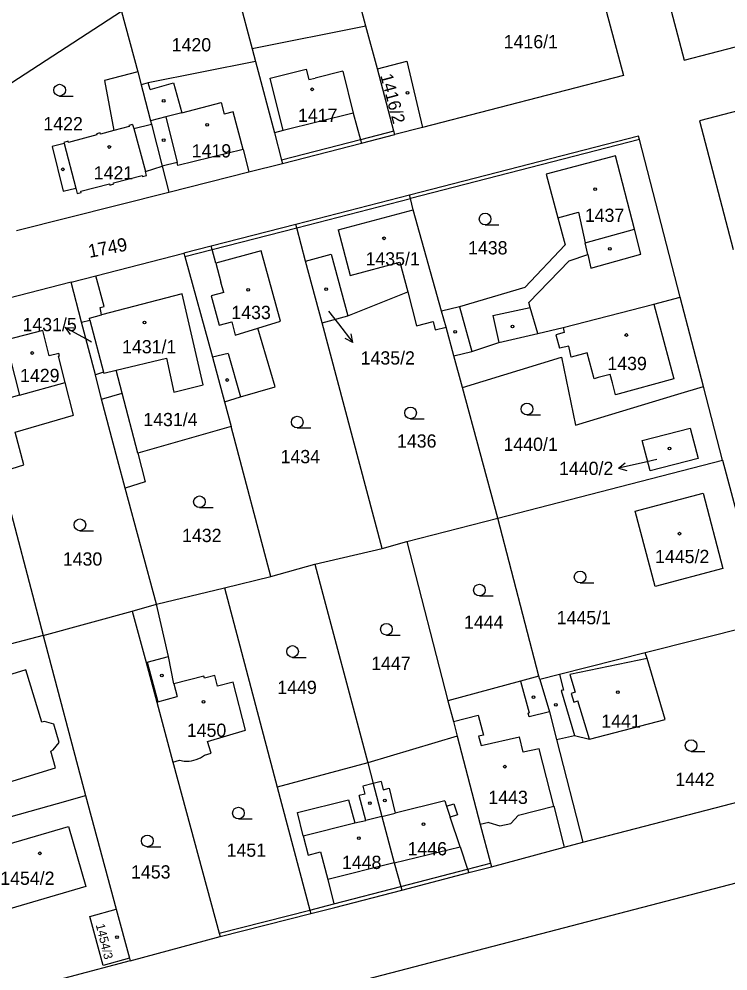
# Model space of a CAD drawing. Extents: x -724107 to -720612, y -1045267 to -1038441.
# Drawn here: x -722558.3 to -722467.4, y -1044184.5 to -1044062.5 of the extents above; entities that cross this region are included whole.
import ezdxf

# ---------------------------------------------------------------- set-up
doc = ezdxf.new("R2010")
doc.units = 0
for name, color, linetype in [('Hranice parcel', 7, 'Continuous'), ('Parcelní čísla', 7, 'Continuous'), ('Pop  PČ popisy', 7, 'Continuous'), ('Vnitřní kresba', 7, 'Continuous'), ('Značky budov', 7, 'Continuous'), ('Značky kultur', 7, 'Continuous')]:
    doc.layers.add(name, color=color, linetype=linetype)

msp = doc.modelspace()

# ---------------------------------------------------------------- linework, layer by layer
at = {"layer": 'Hranice parcel'}
for p, q in [((-722513.82, -1044063.4), (-722517.3, -1044050.43)), ((-722531.78, -1044053.59), (-722528.41, -1044066.29)), ((-722545.15, -1044061.51), (-722562.85, -1044073.01)), ((-722545.15, -1044061.51), (-722543.06, -1044069.27)), ((-722513.82, -1044063.4), (-722528.41, -1044066.29)), ((-722512.35, -1044068.88), (-722513.82, -1044063.4)), ((-722528.41, -1044066.29), (-722527.98, -1044067.94)), ((-722543.06, -1044069.27), (-722542.63, -1044070.92)), ((-722506.57, -1044076.38), (-722510.1, -1044077.29)), ((-722539.93, -1044081.37), (-722539.07, -1044084.68)), ((-722558.63, -1044089.61), (-722539.07, -1044084.68)), ((-722508.21, -1044085.06), (-722522.8, -1044088.84)), ((-722522.8, -1044088.84), (-722533.65, -1044091.6)), ((-722533.65, -1044091.6), (-722537.17, -1044092.49)), ((-722548.44, -1044095.41), (-722537.17, -1044092.49)), ((-722519.44, -1044101.43), (-722521.55, -1044093.53)), ((-722551.62, -1044096.23), (-722548.44, -1044095.41)), ((-722551.62, -1044096.23), (-722566.15, -1044099.96)), ((-722550.27, -1044101.37), (-722551.62, -1044096.23)), ((-722470.54, -1044109.6), (-722473.51, -1044098.16)), ((-722519.44, -1044101.43), (-722516.15, -1044100.55)), ((-722503.54, -1044102), (-722504.11, -1044099.96)), ((-722548.51, -1044108.12), (-722550.27, -1044101.37)), ((-722511.74, -1044130.36), (-722519.44, -1044101.43)), ((-722502.53, -1044105.67), (-722503.54, -1044102)), ((-722501.44, -1044109.72), (-722502.53, -1044105.67)), ((-722496.92, -1044126.47), (-722501.44, -1044109.72)), ((-722468.09, -1044119.04), (-722470.54, -1044109.6)), ((-722531.96, -1044111.55), (-722531.11, -1044114.74)), ((-722531.11, -1044114.74), (-722543.08, -1044118.16)), ((-722526.01, -1044133.96), (-722531.11, -1044114.74)), ((-722496.92, -1044126.47), (-722468.09, -1044119.04)), ((-722468.09, -1044119.04), (-722462.57, -1044139.84)), ((-722560.61, -1044120.84), (-722555.21, -1044141.51)), ((-722540.66, -1044137.51), (-722544.69, -1044122.62)), ((-722508.58, -1044129.47), (-722496.92, -1044126.47)), ((-722491.67, -1044146.74), (-722496.92, -1044126.47)), ((-722511.74, -1044130.36), (-722508.58, -1044129.47)), ((-722508.58, -1044129.47), (-722503.3, -1044149.9)), ((-722520.38, -1044132.39), (-722511.74, -1044130.36)), ((-722526.01, -1044133.96), (-722520.38, -1044132.39)), ((-722520.38, -1044132.39), (-722513.59, -1044157.85)), ((-722531.94, -1044135.43), (-722526.01, -1044133.96)), ((-722540.66, -1044137.51), (-722531.94, -1044135.43)), ((-722531.94, -1044135.43), (-722525.19, -1044160.98)), ((-722543.79, -1044138.39), (-722540.66, -1044137.51)), ((-722555.21, -1044141.51), (-722543.79, -1044138.39)), ((-722462.57, -1044139.84), (-722478.03, -1044143.75)), ((-722555.21, -1044141.51), (-722577.25, -1044147.41)), ((-722555.21, -1044141.51), (-722549.79, -1044162.03)), ((-722491.54, -1044147.17), (-722491.67, -1044146.74)), ((-722502.12, -1044154.45), (-722513.59, -1044157.85)), ((-722489.39, -1044154.86), (-722486.01, -1044168.02)), ((-722538.57, -1044157.76), (-722537.7, -1044157.53)), ((-722513.59, -1044157.85), (-722525.19, -1044160.98)), ((-722486.01, -1044168.02), (-722457.16, -1044160.55)), ((-722549.79, -1044162.03), (-722545.83, -1044176.63)), ((-722545.83, -1044176.63), (-722544.13, -1044182.9)), ((-722532.5, -1044180.14), (-722520.9, -1044177.19)), ((-722544.03, -1044183.26), (-722532.5, -1044180.14)), ((-722544.03, -1044183.26), (-722572.93, -1044190.85)), ((-722544.13, -1044182.9), (-722544.03, -1044183.26))]:
    msp.add_line(p, q, dxfattribs=at)
for points in [[(-722484.12, -1044025.55), (-722473.03, -1044067.78), (-722459.84, -1044064.36)], [(-722491.5, -1044029.74), (-722480.78, -1044069.72), (-722506.57, -1044076.38)], [(-722527.98, -1044067.94), (-722541.72, -1044070.68), (-722542.63, -1044070.92)], [(-722527.98, -1044067.94), (-722525.56, -1044077.07), (-722524.63, -1044080.59), (-722524.51, -1044081.02)], [(-722512.35, -1044068.88), (-722508.57, -1044067.91), (-722506.57, -1044076.38)], [(-722510.1, -1044077.29), (-722510.22, -1044076.86), (-722512.35, -1044068.88)], [(-722445.14, -1044068.79), (-722471.04, -1044075.53), (-722466.75, -1044092.04)], [(-722543.06, -1044069.27), (-722547.33, -1044070.38), (-722546.16, -1044076.79), (-722547.84, -1044077.23), (-722547.88, -1044077.08), (-722548.36, -1044077.21), (-722548.32, -1044077.35), (-722551.96, -1044078.3), (-722552, -1044078.16), (-722552.54, -1044078.3), (-722552.5, -1044078.44), (-722554.04, -1044078.84), (-722552.62, -1044084.56), (-722551.01, -1044084.18), (-722550.85, -1044084.85), (-722550.33, -1044084.72), (-722550.36, -1044084.57), (-722546.68, -1044083.63), (-722546.64, -1044083.77), (-722546.14, -1044083.64), (-722546.18, -1044083.5), (-722542.5, -1044082.55), (-722542.46, -1044082.7), (-722541.96, -1044082.57), (-722542.1, -1044082.04), (-722539.93, -1044081.37)], [(-722542.63, -1044070.92), (-722542.42, -1044071.75), (-722541.44, -1044075.54), (-722541.33, -1044075.95), (-722539.93, -1044081.37)], [(-722524.51, -1044081.02), (-722514.4, -1044078.4), (-722510.1, -1044077.29)], [(-722473.51, -1044098.16), (-722478.76, -1044077.95), (-722478.87, -1044077.51), (-722508.21, -1044085.06)], [(-722491.79, -1044102.83), (-722492.78, -1044099.47), (-722492.94, -1044098.84), (-722487.75, -1044093.5), (-722485.36, -1044092.69), (-722484.97, -1044094.44), (-722478.56, -1044092.65), (-722479.38, -1044089.44), (-722481.8, -1044080.03), (-722490.69, -1044082.38), (-722489.21, -1044087.97), (-722488.29, -1044091.45), (-722493.44, -1044096.92), (-722501.82, -1044099.37), (-722504.11, -1044099.96)], [(-722539.07, -1044084.68), (-722528.81, -1044082.1), (-722524.51, -1044081.02)], [(-722504.11, -1044099.96), (-722507.75, -1044086.96), (-722508.09, -1044085.49), (-722508.21, -1044085.06)], [(-722521.55, -1044093.53), (-722522.68, -1044089.28), (-722522.8, -1044088.84)], [(-722531.96, -1044111.55), (-722529.9, -1044110.94), (-722525.47, -1044109.63), (-722527.69, -1044102.12), (-722524.76, -1044101.21), (-722527.26, -1044092.22), (-722533.06, -1044093.78), (-722533.53, -1044092.03), (-722533.65, -1044091.6)], [(-722537.17, -1044092.49), (-722537.05, -1044092.92), (-722533.51, -1044105.86), (-722531.96, -1044111.55)], [(-722521.55, -1044093.53), (-722518.26, -1044092.65), (-722516.15, -1044100.55)], [(-722543.08, -1044118.16), (-722545.08, -1044110.46), (-722545.85, -1044107.5), (-722539.4, -1044105.99), (-722538.45, -1044110.31), (-722534.67, -1044109.38), (-722537.37, -1044097.74), (-722547.7, -1044100.43), (-722547.9, -1044099.49), (-722547.37, -1044099.34), (-722548.44, -1044095.41)], [(-722516.15, -1044100.55), (-722508.46, -1044097.48), (-722507.32, -1044101.82), (-722505.2, -1044101.26), (-722504.92, -1044102.32), (-722503.54, -1044102)], [(-722491.79, -1044102.83), (-722488.54, -1044102.05), (-722476.9, -1044099.04), (-722473.51, -1044098.16)], [(-722550.27, -1044101.37), (-722549.2, -1044101.12), (-722547.48, -1044107.77), (-722548.51, -1044108.12)], [(-722560.69, -1044120.58), (-722557.67, -1044119.63), (-722558.78, -1044115.47), (-722551.3, -1044113.27), (-722552.37, -1044109.1), (-722553.24, -1044105.71), (-722553.1, -1044105.67), (-722553.18, -1044105.36), (-722554.43, -1044105.68), (-722555.26, -1044102.44), (-722560.05, -1044103.67), (-722558.24, -1044110.73), (-722559.92, -1044111.18), (-722560.23, -1044110.03), (-722563.22, -1044110.71)], [(-722502.53, -1044105.67), (-722500.25, -1044105.13), (-722496.78, -1044103.97), (-722491.79, -1044102.83)], [(-722501.44, -1044109.72), (-722488.74, -1044105.86), (-722486.96, -1044114.57), (-722473.81, -1044110.59), (-722470.54, -1044109.6)], [(-722544.69, -1044122.62), (-722545.67, -1044118.98), (-722547.7, -1044111.22), (-722548.51, -1044108.12)], [(-722472.24, -1044114.95), (-722471.24, -1044118.82), (-722477.39, -1044120.41), (-722478.39, -1044116.53), (-722472.24, -1044114.95)], [(-722324.82, -1044115.98), (-722410.02, -1044155.53), (-722446.04, -1044167.99), (-722575.31, -1044201.65), (-722763.76, -1044250.53), (-722768.54, -1044251.38), (-722789.41, -1044252.9), (-722791.7, -1044253.04)], [(-722543.08, -1044118.16), (-722542.12, -1044121.84), (-722544.69, -1044122.62)], [(-722479.3, -1044125.59), (-722470.59, -1044123.28), (-722468.05, -1044132.94), (-722476.75, -1044135.26), (-722479.3, -1044125.59)], [(-722534.53, -1044156.87), (-722533.67, -1044156.6), (-722534.14, -1044155.12), (-722529.26, -1044153.65), (-722530.82, -1044147.5), (-722532.84, -1044148.02), (-722533.18, -1044146.68), (-722534.52, -1044147.02), (-722534.59, -1044146.74), (-722538.43, -1044147.72), (-722539.14, -1044144.21), (-722540.66, -1044137.51)], [(-722543.79, -1044138.39), (-722542, -1044144.98), (-722540.62, -1044150.08), (-722538.57, -1044157.76)], [(-722478.03, -1044143.75), (-722488.98, -1044146.52), (-722491.54, -1044147.17)], [(-722489.39, -1044154.86), (-722487.06, -1044154.34), (-722485.16, -1044154.84), (-722475.47, -1044152.3), (-722477.75, -1044144.49), (-722478.03, -1044143.75)], [(-722553.13, -1044155.23), (-722553.85, -1044152.92), (-722555.05, -1044152.57), (-722555.37, -1044152.63), (-722557.41, -1044145.94), (-722570.21, -1044149.85), (-722568.55, -1044155.28), (-722570.15, -1044155.77), (-722568.09, -1044162.9), (-722565.22, -1044162.04), (-722553.61, -1044158.51), (-722554.23, -1044156.34), (-722553.93, -1044156.21), (-722553.13, -1044155.23)], [(-722491.67, -1044146.74), (-722494.01, -1044147.37), (-722503.3, -1044149.9)], [(-722491.54, -1044147.17), (-722490.3, -1044151.3), (-722489.39, -1044154.86)], [(-722503.3, -1044149.9), (-722502.61, -1044152.57), (-722502.12, -1044154.45)], [(-722502.12, -1044154.45), (-722499.15, -1044165.76), (-722497.84, -1044170.73), (-722497.73, -1044171.17)], [(-722537.7, -1044157.53), (-722537.11, -1044157.63), (-722536.5, -1044157.64), (-722536.17, -1044157.6), (-722535.58, -1044157.45), (-722535.03, -1044157.2), (-722534.53, -1044156.87)], [(-722538.57, -1044157.76), (-722538.48, -1044158.09), (-722532.62, -1044179.69), (-722532.5, -1044180.14)], [(-722513.59, -1044157.85), (-722512.88, -1044160.52), (-722511.78, -1044164.72), (-722510.21, -1044170.68), (-722509.36, -1044173.73), (-722509.23, -1044174.19)], [(-722525.19, -1044160.98), (-722521.02, -1044176.73), (-722520.9, -1044177.19)], [(-722578.49, -1044170.13), (-722578.06, -1044170.01), (-722552.01, -1044162.7), (-722549.79, -1044162.03)], [(-722551.97, -1044166.01), (-722549.71, -1044173.71), (-722562.71, -1044177.51), (-722564.99, -1044169.84), (-722551.97, -1044166.01)], [(-722497.73, -1044171.17), (-722488.4, -1044168.66), (-722486.01, -1044168.02)], [(-722509.23, -1044174.19), (-722500.64, -1044171.93), (-722497.73, -1044171.17)], [(-722520.9, -1044177.19), (-722517.82, -1044176.4), (-722509.23, -1044174.19)], [(-722544.13, -1044182.9), (-722547.52, -1044183.83), (-722549.23, -1044177.57), (-722545.83, -1044176.63)]]:
    msp.add_lwpolyline(points, dxfattribs=at)
at = {"layer": 'Pop  PČ popisy'}
for p, q in [((-722518.63, -1044099.93), (-722517.33, -1044101.59)), ((-722549.74, -1044103.48), (-722552.36, -1044102.03)), ((-722552.36, -1044102.03), (-722551.25, -1044102.07)), ((-722552.36, -1044102.03), (-722551.73, -1044102.95)), ((-722517.33, -1044101.59), (-722515.48, -1044103.96)), ((-722515.48, -1044103.96), (-722515.7, -1044102.86)), ((-722549, -1044103.9), (-722549.74, -1044103.48)), ((-722515.48, -1044103.96), (-722516.49, -1044103.47)), ((-722476.52, -1044118.95), (-722478.52, -1044119.42)), ((-722481.44, -1044120.09), (-722480.58, -1044119.38)), ((-722478.52, -1044119.42), (-722481.44, -1044120.09)), ((-722481.44, -1044120.09), (-722480.36, -1044120.36))]:
    msp.add_line(p, q, dxfattribs=at)
at = {"layer": 'Vnitřní kresba'}
for p, q in [((-722526.09, -1044070.05), (-722521.46, -1044068.91)), ((-722521.46, -1044068.91), (-722521.13, -1044070.25)), ((-722516.78, -1044069.17), (-722520.34, -1044070.08)), ((-722516.78, -1044069.17), (-722515.45, -1044074.55)), ((-722524.41, -1044076.78), (-722526.09, -1044070.05)), ((-722521.13, -1044070.25), (-722520.34, -1044070.08)), ((-722541.5, -1044071.51), (-722541.72, -1044070.68)), ((-722541.5, -1044071.51), (-722538.49, -1044070.68)), ((-722538.49, -1044070.68), (-722537.43, -1044074.51)), ((-722537.43, -1044074.51), (-722532.39, -1044073.21)), ((-722532.39, -1044073.21), (-722532.01, -1044074.67)), ((-722539.49, -1044075.04), (-722541.44, -1044075.54)), ((-722537.43, -1044074.51), (-722539.49, -1044075.04)), ((-722539.49, -1044075.04), (-722538.02, -1044080.9)), ((-722530.85, -1044074.37), (-722532.01, -1044074.67)), ((-722529.57, -1044079.23), (-722530.85, -1044074.37)), ((-722515.45, -1044074.55), (-722524.41, -1044076.78)), ((-722515.45, -1044074.55), (-722514.52, -1044077.97)), ((-722544.19, -1044076.27), (-722546.16, -1044076.79)), ((-722543.73, -1044076), (-722544.23, -1044076.13)), ((-722544.23, -1044076.13), (-722544.19, -1044076.27)), ((-722543.73, -1044076), (-722543.58, -1044076.53)), ((-722543.58, -1044076.53), (-722541.33, -1044075.95)), ((-722543.58, -1044076.53), (-722542.1, -1044082.04)), ((-722524.41, -1044076.78), (-722525.56, -1044077.07)), ((-722510.22, -1044076.86), (-722514.52, -1044077.97)), ((-722552.5, -1044078.44), (-722551.01, -1044084.18)), ((-722514.52, -1044077.97), (-722524.63, -1044080.59)), ((-722514.52, -1044077.97), (-722514.4, -1044078.4)), ((-722478.76, -1044077.95), (-722508.09, -1044085.49)), ((-722529.57, -1044079.23), (-722537.93, -1044081.28)), ((-722529.57, -1044079.23), (-722528.81, -1044082.1)), ((-722538.02, -1044080.9), (-722539.93, -1044081.37)), ((-722537.93, -1044081.28), (-722538.02, -1044080.9)), ((-722522.68, -1044089.28), (-722508.09, -1044085.49)), ((-722517.39, -1044089.52), (-722507.75, -1044086.96)), ((-722489.21, -1044087.97), (-722486.58, -1044087.27)), ((-722486.58, -1044087.27), (-722485.7, -1044091.17)), ((-722533.53, -1044092.03), (-722522.68, -1044089.28)), ((-722517.39, -1044089.52), (-722515.84, -1044095.36)), ((-722485.7, -1044091.17), (-722479.38, -1044089.44)), ((-722537.05, -1044092.92), (-722533.53, -1044092.03)), ((-722485.36, -1044092.69), (-722485.7, -1044091.17)), ((-722533.06, -1044093.78), (-722532.41, -1044096.23)), ((-722515.84, -1044095.36), (-722509.47, -1044093.67)), ((-722509.47, -1044093.67), (-722508.46, -1044097.48)), ((-722532.04, -1044097.57), (-722532.41, -1044096.23)), ((-722532.04, -1044097.57), (-722533.64, -1044098)), ((-722533.64, -1044098), (-722532.64, -1044101.76)), ((-722501.82, -1044099.37), (-722500.25, -1044105.13)), ((-722497.53, -1044100.49), (-722492.78, -1044099.47)), ((-722476.9, -1044099.04), (-722474.34, -1044108.61)), ((-722549.27, -1044100.84), (-722547.7, -1044100.43)), ((-722549.2, -1044101.12), (-722549.27, -1044100.84)), ((-722497.53, -1044100.49), (-722496.78, -1044103.97)), ((-722532.64, -1044101.76), (-722531.03, -1044101.32)), ((-722531.03, -1044101.32), (-722530.57, -1044103.02)), ((-722530.57, -1044103.02), (-722527.69, -1044102.12)), ((-722488.54, -1044102.05), (-722488.38, -1044102.68)), ((-722488.38, -1044102.68), (-722489.49, -1044102.96)), ((-722489.49, -1044102.96), (-722488.99, -1044104.67)), ((-722487.81, -1044104.43), (-722488.99, -1044104.67)), ((-722487.52, -1044105.84), (-722487.81, -1044104.43)), ((-722531.48, -1044105.36), (-722533.51, -1044105.86)), ((-722531.48, -1044105.36), (-722529.9, -1044110.94)), ((-722485.47, -1044105.28), (-722487.52, -1044105.84)), ((-722484.56, -1044108.61), (-722485.47, -1044105.28)), ((-722547.48, -1044107.77), (-722547.43, -1044107.91)), ((-722547.43, -1044107.91), (-722545.85, -1044107.5)), ((-722482.52, -1044108.05), (-722484.04, -1044108.47)), ((-722482.22, -1044109.15), (-722482.52, -1044108.05)), ((-722558.24, -1044110.73), (-722552.37, -1044109.1)), ((-722484.04, -1044108.47), (-722484.56, -1044108.61)), ((-722481.8, -1044110.66), (-722482.22, -1044109.15)), ((-722474.34, -1044108.61), (-722481.8, -1044110.66)), ((-722547.7, -1044111.22), (-722545.08, -1044110.46)), ((-722541.86, -1044144.95), (-722539.14, -1044144.21)), ((-722477.75, -1044144.49), (-722487.67, -1044146.54)), ((-722542, -1044144.98), (-722541.86, -1044144.95)), ((-722541.86, -1044144.95), (-722540.48, -1044150.04)), ((-722488.98, -1044146.52), (-722488.47, -1044148.52)), ((-722487.67, -1044146.54), (-722486.98, -1044148.81)), ((-722538.43, -1044147.72), (-722538.01, -1044149.37)), ((-722494.01, -1044147.37), (-722492.88, -1044151.46)), ((-722540.48, -1044150.04), (-722538.01, -1044149.37)), ((-722488.47, -1044148.52), (-722488.79, -1044148.6)), ((-722488.79, -1044148.6), (-722487.06, -1044154.34)), ((-722486.98, -1044148.81), (-722487.5, -1044148.97)), ((-722487.5, -1044148.97), (-722487.16, -1044150.08)), ((-722540.62, -1044150.08), (-722540.48, -1044150.04)), ((-722487.16, -1044150.08), (-722486.65, -1044149.92)), ((-722485.16, -1044154.84), (-722486.65, -1044149.92)), ((-722502.61, -1044152.57), (-722499.43, -1044151.74)), ((-722499.43, -1044151.74), (-722498.76, -1044154.29)), ((-722493.01, -1044151.5), (-722492.88, -1044151.46)), ((-722492.89, -1044151.96), (-722493.01, -1044151.5)), ((-722490.3, -1044151.3), (-722492.89, -1044151.96)), ((-722498.76, -1044154.29), (-722499.37, -1044154.45)), ((-722499.37, -1044154.45), (-722499.06, -1044155.63)), ((-722499.06, -1044155.63), (-722494.11, -1044154.52)), ((-722493.66, -1044156.51), (-722494.11, -1044154.52)), ((-722491.62, -1044156.05), (-722493.66, -1044156.51)), ((-722489.74, -1044163.41), (-722491.62, -1044156.05)), ((-722512.88, -1044160.52), (-722514.22, -1044160.84)), ((-722511.85, -1044160.27), (-722512.88, -1044160.52)), ((-722511.85, -1044160.27), (-722511.61, -1044161.3)), ((-722513.96, -1044161.87), (-722514.67, -1044162.05)), ((-722514.22, -1044160.84), (-722513.96, -1044161.87)), ((-722511.61, -1044161.3), (-722510.83, -1044161.12)), ((-722510.83, -1044161.12), (-722510.08, -1044164.3)), ((-722513.85, -1044165.23), (-722514.67, -1044162.05)), ((-722503.71, -1044162.71), (-722510.08, -1044164.3)), ((-722503.71, -1044162.71), (-722503.48, -1044163.4)), ((-722503.48, -1044163.4), (-722502.56, -1044163.1)), ((-722502.56, -1044163.1), (-722502.08, -1044164.54)), ((-722511.78, -1044164.72), (-722510.08, -1044164.3)), ((-722503.48, -1044163.4), (-722503, -1044164.84)), ((-722494.27, -1044164.57), (-722489.74, -1044163.41)), ((-722489.74, -1044163.41), (-722488.4, -1044168.66)), ((-722521.88, -1044167.22), (-722515.24, -1044165.57)), ((-722515.24, -1044165.57), (-722513.85, -1044165.23)), ((-722511.78, -1044164.72), (-722513.85, -1044165.23)), ((-722502.08, -1044164.54), (-722503, -1044164.84)), ((-722501.74, -1044168.62), (-722503, -1044164.84)), ((-722498.07, -1044165.52), (-722499.15, -1044165.76)), ((-722498.07, -1044165.52), (-722496.67, -1044165.93)), ((-722495.22, -1044165.62), (-722494.27, -1044164.57)), ((-722496.67, -1044165.93), (-722495.22, -1044165.62)), ((-722521.88, -1044167.22), (-722521.23, -1044169.69)), ((-722510.21, -1044170.68), (-722501.74, -1044168.62)), ((-722501.74, -1044168.62), (-722500.78, -1044171.5)), ((-722521.23, -1044169.69), (-722519.65, -1044169.28)), ((-722519.65, -1044169.28), (-722518.72, -1044172.82)), ((-722510.21, -1044170.68), (-722518.72, -1044172.82)), ((-722509.36, -1044173.73), (-722500.78, -1044171.5)), ((-722500.78, -1044171.5), (-722497.84, -1044170.73)), ((-722500.78, -1044171.5), (-722500.64, -1044171.93)), ((-722518.72, -1044172.82), (-722517.94, -1044175.94)), ((-722517.94, -1044175.94), (-722509.36, -1044173.73)), ((-722521.02, -1044176.73), (-722517.94, -1044175.94)), ((-722532.62, -1044179.69), (-722521.02, -1044176.73))]:
    msp.add_line(p, q, dxfattribs=at)
msp.add_lwpolyline([(-722521.88, -1044167.22), (-722522.61, -1044164.22), (-722516.06, -1044162.6), (-722515.24, -1044165.57)], dxfattribs=at)
at = {"layer": 'Značky budov'}
for centre in [(-722520.71, -1044071.5), (-722539.75, -1044072.97), (-722508.5, -1044071.95), (-722534.17, -1044076.05), (-722546.72, -1044078.9), (-722539.75, -1044078.02), (-722552.67, -1044081.76), (-722484.44, -1044084.3), (-722511.5, -1044090.61), (-722482.56, -1044091.94), (-722528.9, -1044097.2), (-722518.92, -1044097.12), (-722542.2, -1044101.41), (-722495.02, -1044101.92), (-722502.38, -1044102.58), (-722480.43, -1044103), (-722556.61, -1044105.31), (-722531.61, -1044108.77), (-722474.9, -1044117.57), (-722473.62, -1044128.47), (-722539.97, -1044146.67), (-722492.32, -1044149.45), (-722481.52, -1044148.8), (-722534.66, -1044150.03), (-722489.48, -1044150.41), (-722496, -1044158.35), (-722513.3, -1044163.02), (-722511.4, -1044162.68), (-722506.45, -1044165.71), (-722514.73, -1044167.5), (-722555.63, -1044169.46), (-722545.73, -1044180.2)]:
    msp.add_circle(centre, 0.175, dxfattribs=at)
at = {"layer": 'Značky kultur'}
for p, q in [((-722553.09, -1044072.36), (-722551.34, -1044072.36)), ((-722498.54, -1044088.88), (-722496.79, -1044088.88)), ((-722508.09, -1044113.74), (-722506.34, -1044113.74)), ((-722493.17, -1044113.24), (-722491.42, -1044113.24)), ((-722522.63, -1044114.92), (-722520.88, -1044114.92)), ((-722535.16, -1044125.14), (-722533.41, -1044125.14)), ((-722550.49, -1044128.09), (-722548.74, -1044128.09)), ((-722486.36, -1044134.78), (-722484.61, -1044134.78)), ((-722499.27, -1044136.46), (-722497.52, -1044136.46)), ((-722511.19, -1044141.48), (-722509.44, -1044141.48)), ((-722523.23, -1044144.33), (-722521.48, -1044144.33)), ((-722472.12, -1044156.39), (-722470.37, -1044156.39)), ((-722530.16, -1044165.05), (-722528.41, -1044165.05)), ((-722541.85, -1044168.62), (-722540.1, -1044168.62))]:
    msp.add_line(p, q, dxfattribs=at)
for centre in [(-722553.09, -1044071.61), (-722498.54, -1044088.13), (-722493.17, -1044112.49), (-722508.09, -1044112.99), (-722522.63, -1044114.17), (-722535.16, -1044124.39), (-722550.49, -1044127.34), (-722486.36, -1044134.03), (-722499.27, -1044135.71), (-722511.19, -1044140.73), (-722523.23, -1044143.58), (-722472.12, -1044155.64), (-722530.16, -1044164.3), (-722541.85, -1044167.87)]:
    msp.add_circle(centre, 0.75, dxfattribs=at)

# ---------------------------------------------------------------- texts
at = {"layer": 'Parcelní čísla'}
for s, p in [('1420', (-722538.72, -1044066.64)), ('1416/1', (-722496.15, -1044066.24)), ('1417', (-722522.53, -1044075.67)), ('1422', (-722555.17, -1044076.76)), ('1419', (-722536.15, -1044080.24)), ('1421', (-722548.71, -1044083.06)), ('1437', (-722485.75, -1044088.5)), ('1438', (-722500.72, -1044092.67)), ('1435/1', (-722513.87, -1044094.09)), ('1433', (-722531.07, -1044100.96)), ('1431/5', (-722557.85, -1044102.51)), ('1431/1', (-722545.08, -1044105.35)), ('1435/2', (-722514.49, -1044106.79)), ('1439', (-722482.86, -1044107.5)), ('1429', (-722558.16, -1044109.04)), ('1431/4', (-722542.36, -1044114.69)), ('1436', (-722509.83, -1044117.44)), ('1440/1', (-722496.18, -1044117.86)), ('1434', (-722524.76, -1044119.44)), ('1440/2', (-722489.05, -1044120.95)), ('1432', (-722537.39, -1044129.55)), ('1430', (-722552.68, -1044132.57)), ('1445/2', (-722476.74, -1044132.25)), ('1445/1', (-722489.35, -1044140.09)), ('1444', (-722501.24, -1044140.67)), ('1447', (-722513.14, -1044145.95)), ('1449', (-722525.18, -1044149.03)), ('1441', (-722483.64, -1044153.36)), ('1450', (-722536.78, -1044154.53)), ('1442', (-722474.16, -1044160.83)), ('1443', (-722498.12, -1044163.13)), ('1446', (-722508.48, -1044169.72)), ('1451', (-722531.68, -1044169.9)), ('1448', (-722516.89, -1044171.47)), ('1453', (-722543.93, -1044172.69)), ('1454/2', (-722560.7, -1044173.5))]:
    msp.add_text(s, height=1.7, dxfattribs=at).set_placement(p)
for s, height, rotation, p in [('1416/2', 1.6, 285, (-722511.99, -1044069.73)), ('1749', 1.7, 11, (-722549.26, -1044093.12)), ('1454/3', 1.139, 284, (-722548.46, -1044178.63))]:
    msp.add_text(s, height=height, rotation=rotation, dxfattribs=at).set_placement(p)

doc.saveas('drawing.dxf')
